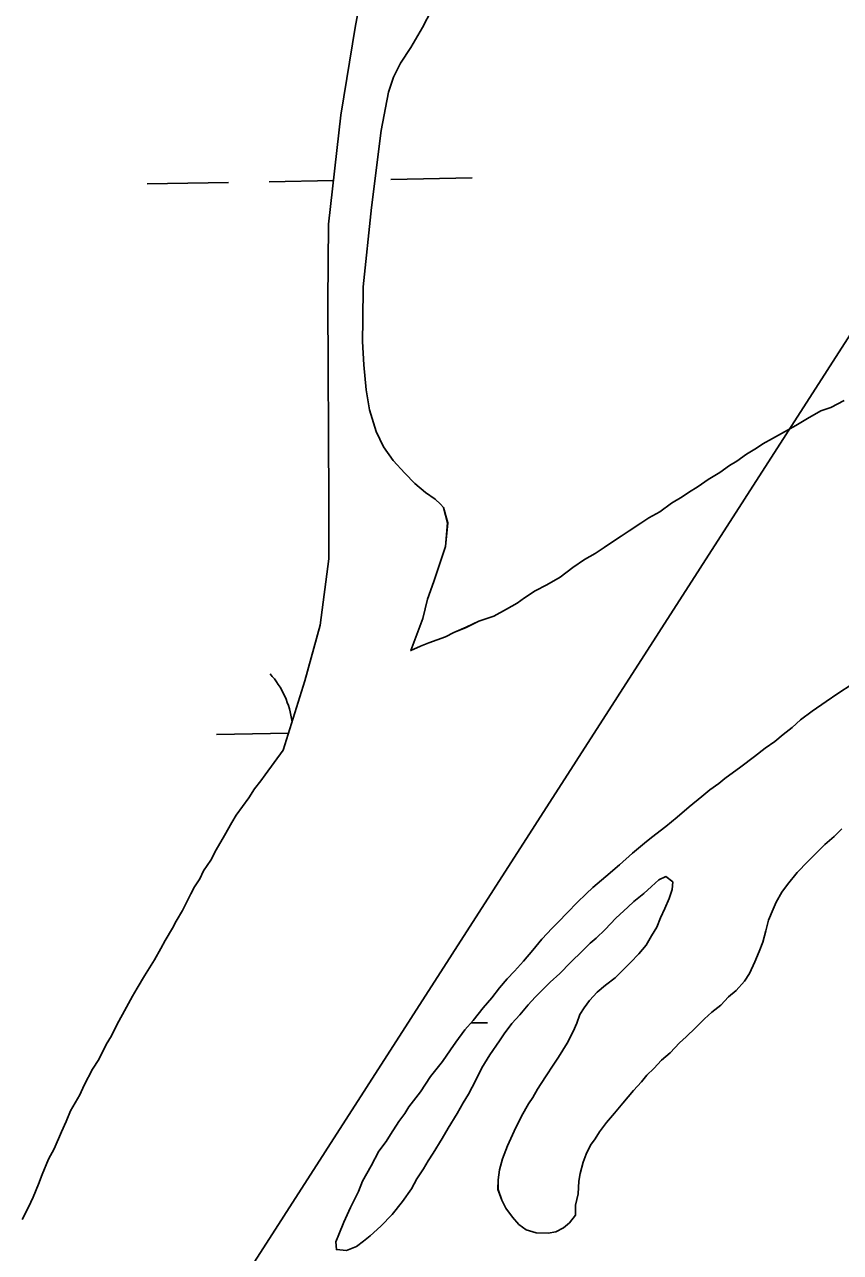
# Model space of a CAD drawing. Extents: x 3925854 to 3964121, y 224593 to 250589.
# Drawn here: x 3944344 to 3944665.2, y 233108.6 to 233592.1 of the extents above; entities that cross this region are included whole.
import ezdxf

# ---------------------------------------------------------------- set-up
doc = ezdxf.new("R2010")
doc.units = 0
for name, color, linetype in [('V-TOPO-SHOR', 7, 'Continuous'), ('V-UTIL-LINE', 7, 'Continuous'), ('V-WETL-SWMP', 7, 'Continuous')]:
    doc.layers.add(name, color=color, linetype=linetype)

msp = doc.modelspace()

# ---------------------------------------------------------------- linework, layer by layer
at = {"layer": 'V-TOPO-SHOR'}
for points in [[(3944445.886, 233306.334), (3944454.348, 233333.615), (3944460.386, 233355.627), (3944463.822, 233381.649), (3944463.829, 233404.331), (3944463.396, 233482.837), (3944463.657, 233513.467), (3944468.496, 233556.407), (3944474.265, 233591.678), (3944482.33, 233633.397), (3944496.476, 233711.563), (3944510.457, 233799.744), (3944518.883, 233835.275), (3944529.109, 233873.431), (3944531.382, 233896.463)], [(3944504.289, 233597.717), (3944500.664, 233590.842), (3944496.142, 233583.097), (3944492.083, 233576.817), (3944489.212, 233571.407), (3944487.364, 233565.394), (3944484.368, 233550.41), (3944480.577, 233519.973), (3944477.366, 233488.792), (3944477.194, 233475.835), (3944477.079, 233467.294), (3944477.546, 233458.011), (3944478.447, 233448.277), (3944479.815, 233440.306), (3944482.5, 233431.876), (3944485.365, 233425.8), (3944489.126, 233420.448), (3944493.77, 233415.378), (3944497.692, 233411.349), (3944501.917, 233407.759), (3944505.712, 233405.205), (3944507.748, 233403.264), (3944508.909, 233401.922), (3944510.597, 233395.862), (3944509.737, 233386.595), (3944505.135, 233372.812), (3944502.685, 233365.775), (3944500.818, 233358.14), (3944496.087, 233345.551)], [(3944496.087, 233345.551), (3944499.957, 233347.251), (3944503.126, 233348.609), (3944509.802, 233350.968), (3944512.974, 233352.674), (3944517.9, 233354.71), (3944522.829, 233357.094), (3944528.803, 233359.113), (3944533.737, 233361.847), (3944537.968, 233364.239), (3944540.795, 233366.301), (3944545.03, 233369.044), (3944549.609, 233371.432), (3944554.897, 233374.512), (3944559.845, 233378.292), (3944564.435, 233381.381), (3944568.666, 233383.775), (3944572.194, 233386.175), (3944574.666, 233387.893), (3944578.902, 233390.636), (3944582.078, 233392.694), (3944586.668, 233395.78), (3944589.842, 233397.839), (3944594.073, 233400.231), (3944598.667, 233403.667), (3944602.896, 233406.061), (3944605.37, 233407.777), (3944609.249, 233410.176), (3944613.134, 233412.922), (3944617.717, 233415.66), (3944621.602, 233418.409), (3944624.425, 233420.121), (3944628.31, 233422.867), (3944632.191, 233425.265), (3944634.663, 233426.982), (3944638.537, 233429.03), (3944642.064, 233431.082), (3944647.702, 233434.156), (3944652.286, 233436.894), (3944657.576, 233439.972), (3944661.44, 233441.322), (3944666.724, 233444.05)], [(3944669.853, 233332.346), (3944664.24, 233328.71), (3944659.56, 233325.528), (3944654.176, 233321.655), (3944649.492, 233318.241), (3944646.207, 233315.269), (3944642.695, 233312.533), (3944639.412, 233309.795), (3944635.664, 233307.063), (3944631.449, 233303.872), (3944626.063, 233299.77), (3944619.741, 233295.217), (3944617.396, 233293.161), (3944613.884, 233290.656), (3944610.605, 233288.15), (3944605.681, 233284.041), (3944600.989, 233279.929), (3944596.535, 233276.28), (3944590.913, 233271.948), (3944588.101, 233269.667), (3944583.411, 233265.788), (3944578.25, 233261.219), (3944572.858, 233256.654), (3944567.697, 233252.316)], [(3944343.027, 233121.572), (3944345.54, 233126.438), (3944347.34, 233130.261), (3944349.509, 233135.482), (3944350.959, 233139.309), (3944353.486, 233145.224), (3944355.641, 233149.394), (3944358.527, 233156.003), (3944360.333, 233160.176), (3944362.137, 233164.352), (3944365.717, 233170.603), (3944367.517, 233174.426), (3944370.749, 233180.681), (3944373.25, 233184.496), (3944376.127, 233190.407), (3944378.271, 233193.876), (3944380.432, 233198.394), (3944382.58, 233202.216), (3944386.527, 233209.511), (3944388.317, 233212.636), (3944391.18, 233217.496), (3944395.11, 233223.74), (3944397.621, 233228.256), (3944399.411, 233231.379), (3944402.274, 233236.239), (3944403.712, 233239.02), (3944406.214, 233243.186), (3944409.45, 233249.791), (3944410.888, 233252.57), (3944413.028, 233255.691), (3944414.47, 233258.82), (3944417.323, 233262.98), (3944419.477, 233267.15), (3944422.701, 233272.706), (3944425.568, 233277.916), (3944427.354, 233280.691), (3944429.848, 233284.156), (3944432.345, 233287.621), (3944434.489, 233291.091), (3944436.979, 233294.208), (3944438.761, 233296.633), (3944445.886, 233306.334)], [(3944560.939, 233127.197), (3944561.924, 233131.59), (3944562.223, 233136.688), (3944562.727, 233139.694), (3944563.943, 233144.085), (3944565.147, 233147.315), (3944566.814, 233150.772), (3944568.705, 233153.295), (3944570.364, 233156.058), (3944573.196, 233159.73), (3944576.258, 233163.398), (3944579.555, 233167.295), (3944583.796, 233172.341), (3944586.856, 233175.778), (3944588.976, 233178.301), (3944591.796, 233181.045), (3944594.851, 233184.251), (3944598.136, 233187.222), (3944601.899, 233191.113), (3944604.479, 233193.399), (3944608.237, 233197.059), (3944611.762, 233200.489), (3944614.58, 233203.236), (3944618.094, 233205.97), (3944621.152, 233209.177), (3944624.197, 233211.686), (3944627.492, 233215.352), (3944629.389, 233218.342), (3944631.535, 233222.95), (3944633.215, 233227.101), (3944634.654, 233230.791), (3944635.871, 233235.182), (3944636.854, 233239.342), (3944638.767, 233243.722), (3944639.963, 233246.489), (3944642.103, 233250.401), (3944644.46, 233253.385), (3944648.235, 233258.204), (3944652.466, 233262.554), (3944656.928, 233266.9), (3944659.044, 233269.189), (3944662.798, 233272.386), (3944665.852, 233275.36)], [(3944567.697, 233252.316), (3944565.115, 233249.801), (3944561.592, 233246.368), (3944557.83, 233242.477), (3944554.068, 233238.584), (3944551.719, 233236.296), (3944547.721, 233231.944), (3944544.184, 233227.586), (3944540.416, 233223.23), (3944536.887, 233219.337), (3944534.065, 233216.359), (3944531.003, 233212.689), (3944527.935, 233208.79), (3944524.638, 233204.89), (3944520.63, 233199.842), (3944517.335, 233196.176), (3944513.794, 233191.355), (3944511.666, 233188.369), (3944508.592, 233183.771), (3944503.875, 233177.806), (3944499.855, 233171.832), (3944495.37, 233165.862), (3944493.713, 233163.332), (3944491.352, 233160.119), (3944488.038, 233155.06), (3944486.377, 233152.302), (3944483.545, 233148.396), (3944480.454, 233142.641), (3944477.128, 233136.657), (3944475.451, 233132.506), (3944472.352, 233126.286), (3944469.727, 233120.525), (3944467.808, 233115.681), (3944466.608, 233112.681), (3944466.8, 233109.667), (3944470.739, 233109.382), (3944474.701, 233110.953), (3944477.509, 233113.003), (3944480.088, 233115.055), (3944484.313, 233118.94), (3944488.779, 233123.517), (3944492.787, 233128.565), (3944496.332, 233133.62), (3944498.471, 233137.534), (3944501.074, 233141.439), (3944502.97, 233144.661), (3944504.866, 233147.651), (3944508.42, 233153.4), (3944510.793, 233157.543), (3944514.349, 233163.291), (3944516.722, 233167.434), (3944518.854, 233170.883), (3944520.282, 233173.646), (3944522.426, 233178.025), (3944524.093, 233181.248), (3944527.173, 233186.309), (3944530.958, 233191.822), (3944532.848, 233194.581), (3944535.916, 233198.714), (3944538.978, 233202.15), (3944542.275, 233206.047), (3944545.097, 233209.025), (3944547.215, 233211.317), (3944550.973, 233214.977), (3944554.727, 233218.403), (3944558.958, 233222.753), (3944563.656, 233227.328), (3944566.712, 233230.302), (3944569.057, 233232.358), (3944572.579, 233235.789), (3944576.811, 233240.138), (3944581.507, 233244.48), (3944583.856, 233246.77), (3944587.839, 233249.963), (3944590.891, 233252.705), (3944593.707, 233255.218), (3944596.506, 233256.572), (3944599.261, 233254.448), (3944598.988, 233251.437), (3944597.782, 233247.974), (3944596.109, 233244.056), (3944594.436, 233240.368), (3944592.996, 233236.677), (3944590.864, 233233.229), (3944588.728, 233229.546), (3944585.9, 233226.106), (3944582.609, 233222.671), (3944579.788, 233219.927), (3944576.501, 233216.724), (3944572.752, 233213.758), (3944569.469, 233211.02), (3944566.413, 233207.815), (3944564.285, 233204.829), (3944562.63, 233202.3), (3944561.424, 233198.838), (3944559.99, 233195.611), (3944557.611, 233191.007), (3944554.291, 233185.486), (3944552.401, 233182.727), (3944549.087, 233177.67), (3944546.009, 233172.841)], [(3944546.009, 233172.841), (3944544.11, 233169.622), (3944542.453, 233167.092), (3944539.609, 233162.261), (3944536.746, 233156.271), (3944534.118, 233150.51), (3944532.197, 233145.433), (3944530.978, 233141.044), (3944530.462, 233137.11), (3944530.413, 233133.401), (3944531.982, 233129.204), (3944533.561, 233125.938), (3944536.066, 233122.428), (3944538.579, 233119.612), (3944541.565, 233117.486), (3944545.491, 233116.273), (3944550.127, 233116.212), (3944553.146, 233116.636), (3944556.181, 233118.219), (3944558.528, 233120.273), (3944560.885, 233123.257), (3944560.939, 233127.197)]]:
    msp.add_lwpolyline(points, dxfattribs=at)
at = {"layer": 'V-UTIL-LINE'}
msp.add_lwpolyline([(3951084.343, 243921.319), (3947981.77, 238738.296), (3948844.302, 237642.921), (3949260.796, 236134.673), (3945931.135, 235655.081), (3945509.058, 234777.685), (3942603.575, 230254.808)], dxfattribs=at)
at = {"layer": 'V-WETL-SWMP'}
for p, q in [((3944392.281, 233529.324), (3944424.276, 233529.906)), ((3944440.273, 233530.197), (3944465.594, 233530.657)), ((3944488.265, 233531.07), (3944520.26, 233531.651)), ((3944419.634, 233312.543), (3944447.973, 233313.058)), ((3944519.793, 233198.913), (3944526.308, 233199.031))]:
    msp.add_line(p, q, dxfattribs=at)
for points in [[(3944482.331, 233633.398), (3944474.266, 233591.678), (3944468.497, 233556.408), (3944463.656, 233513.466), (3944463.397, 233482.836), (3944463.829, 233404.331), (3944463.823, 233381.65), (3944460.385, 233355.627), (3944454.349, 233333.616), (3944445.887, 233306.334), (3944438.761, 233296.632), (3944436.979, 233294.207)], [(3944480.577, 233519.974), (3944484.368, 233550.41), (3944487.365, 233565.393), (3944489.212, 233571.407), (3944492.082, 233576.818), (3944496.142, 233583.097), (3944500.663, 233590.843), (3944504.289, 233597.717)], [(3944666.725, 233444.049), (3944661.441, 233441.321), (3944657.575, 233439.972), (3944652.286, 233436.894), (3944647.702, 233434.156), (3944642.063, 233431.082), (3944638.537, 233429.029), (3944634.662, 233426.982), (3944632.19, 233425.265), (3944628.31, 233422.867), (3944624.425, 233420.12), (3944621.603, 233418.408), (3944617.718, 233415.661), (3944613.134, 233412.923), (3944609.249, 233410.175), (3944605.369, 233407.778), (3944602.897, 233406.061), (3944598.667, 233403.668), (3944594.073, 233400.231), (3944589.843, 233397.838), (3944586.667, 233395.781), (3944582.078, 233392.693), (3944578.902, 233390.636), (3944574.667, 233387.893), (3944572.195, 233386.176), (3944568.665, 233383.774), (3944564.435, 233381.381), (3944559.846, 233378.293), (3944554.898, 233374.511), (3944549.609, 233371.432), (3944545.029, 233369.044), (3944540.794, 233366.301), (3944537.968, 233364.239), (3944533.738, 233361.846), (3944528.804, 233359.113), (3944522.829, 233357.093), (3944517.9, 233354.709), (3944512.975, 233352.675), (3944509.803, 233350.968), (3944503.125, 233348.608), (3944499.958, 233347.25), (3944496.087, 233345.552), (3944500.817, 233358.141), (3944502.686, 233365.775), (3944505.135, 233372.812), (3944509.737, 233386.595), (3944510.596, 233395.862), (3944508.909, 233401.923), (3944507.748, 233403.264), (3944505.712, 233405.205), (3944501.917, 233407.759), (3944497.693, 233411.35), (3944493.77, 233415.378), (3944489.125, 233420.448), (3944485.366, 233425.799), (3944482.501, 233431.876), (3944479.815, 233440.306), (3944478.448, 233448.277), (3944477.546, 233458.01), (3944477.08, 233467.295), (3944477.193, 233475.835), (3944477.365, 233488.793), (3944480.577, 233519.974)], [(3944567.698, 233252.316), (3944572.857, 233256.653), (3944578.25, 233261.219), (3944583.412, 233265.788), (3944588.101, 233269.667), (3944590.913, 233271.949), (3944596.535, 233276.28), (3944600.989, 233279.93), (3944605.681, 233284.042), (3944610.605, 233288.15), (3944613.884, 233290.657), (3944617.395, 233293.161), (3944619.741, 233295.217), (3944626.062, 233299.77), (3944631.449, 233303.872), (3944635.665, 233307.063), (3944639.411, 233309.795), (3944642.694, 233312.534), (3944646.208, 233315.27), (3944649.493, 233318.241), (3944654.176, 233321.656), (3944659.56, 233325.527), (3944664.24, 233328.711), (3944669.853, 233332.346)], [(3944436.979, 233294.207), (3944434.489, 233291.091), (3944432.344, 233287.621), (3944429.849, 233284.156), (3944427.354, 233280.69), (3944425.568, 233277.915), (3944422.7, 233272.705), (3944419.478, 233267.15), (3944417.323, 233262.98), (3944414.469, 233258.82), (3944413.028, 233255.69), (3944410.888, 233252.57), (3944409.451, 233249.79), (3944406.215, 233243.185), (3944403.711, 233239.02), (3944402.274, 233236.24), (3944399.411, 233231.38), (3944397.62, 233228.255), (3944395.111, 233223.74), (3944391.18, 233217.495), (3944388.317, 233212.635), (3944386.526, 233209.51), (3944382.581, 233202.215), (3944380.431, 233198.395), (3944378.272, 233193.876), (3944376.127, 233190.406), (3944373.25, 233184.496), (3944370.75, 233180.681), (3944367.518, 233174.426), (3944365.718, 233170.602), (3944362.137, 233164.352), (3944360.332, 233160.177), (3944358.527, 233156.003), (3944355.641, 233149.394), (3944353.487, 233145.224), (3944350.959, 233139.31), (3944349.509, 233135.481), (3944347.34, 233130.262), (3944345.54, 233126.437), (3944343.027, 233121.572)], [(3944665.851, 233275.36), (3944662.797, 233272.387), (3944659.045, 233269.19), (3944656.928, 233266.9), (3944652.465, 233262.553), (3944648.234, 233258.204), (3944644.46, 233253.385), (3944642.102, 233250.402), (3944639.963, 233246.489), (3944638.767, 233243.722), (3944636.854, 233239.342), (3944635.871, 233235.182), (3944634.654, 233230.792), (3944633.214, 233227.101), (3944631.536, 233222.95), (3944629.388, 233218.341), (3944627.493, 233215.352), (3944624.198, 233211.686), (3944621.151, 233209.176), (3944618.094, 233205.97), (3944614.58, 233203.235), (3944611.761, 233200.49), (3944608.238, 233197.058), (3944604.479, 233193.398), (3944601.898, 233191.114), (3944598.137, 233187.222), (3944594.851, 233184.251), (3944591.795, 233181.046), (3944588.976, 233178.301), (3944586.856, 233175.778), (3944583.796, 233172.341), (3944579.555, 233167.296), (3944576.258, 233163.398), (3944573.195, 233159.729), (3944570.364, 233156.057), (3944568.704, 233153.296), (3944566.815, 233150.771), (3944565.147, 233147.315), (3944563.944, 233144.085), (3944562.727, 233139.695), (3944562.223, 233136.688), (3944561.924, 233131.591), (3944560.938, 233127.198)], [(3944560.938, 233127.198), (3944560.886, 233123.257), (3944558.528, 233120.274), (3944556.182, 233118.219), (3944553.146, 233116.636), (3944550.127, 233116.212), (3944545.49, 233116.274), (3944541.564, 233117.485), (3944538.578, 233119.611), (3944536.065, 233122.427), (3944533.561, 233125.938), (3944531.982, 233129.205), (3944530.414, 233133.4), (3944530.463, 233137.109), (3944530.979, 233141.044), (3944532.197, 233145.433), (3944534.119, 233150.509), (3944536.746, 233156.271), (3944539.608, 233162.261), (3944542.454, 233167.092), (3944544.111, 233169.621), (3944546.008, 233172.842), (3944549.087, 233177.67), (3944552.4, 233182.727), (3944554.291, 233185.485), (3944557.611, 233191.006), (3944559.99, 233195.611), (3944561.424, 233198.838), (3944562.63, 233202.3), (3944564.286, 233204.829), (3944566.413, 233207.815), (3944569.469, 233211.021), (3944572.752, 233213.759), (3944576.501, 233216.724), (3944579.789, 233219.926), (3944582.608, 233222.671), (3944585.9, 233226.106), (3944588.728, 233229.546), (3944590.864, 233233.228), (3944592.996, 233236.678), (3944594.436, 233240.368), (3944596.108, 233244.056), (3944597.783, 233247.975), (3944598.988, 233251.437), (3944599.26, 233254.448), (3944596.506, 233256.571), (3944593.706, 233255.217), (3944590.89, 233252.704), (3944587.839, 233249.962), (3944583.855, 233246.769), (3944581.506, 233244.481), (3944576.811, 233240.138), (3944572.58, 233235.789), (3944569.057, 233232.358), (3944566.711, 233230.302), (3944563.657, 233227.328), (3944558.959, 233222.753), (3944554.728, 233218.404), (3944550.973, 233214.976), (3944547.214, 233211.316), (3944545.097, 233209.025), (3944542.275, 233206.048), (3944538.977, 233202.15), (3944535.917, 233198.713), (3944532.848, 233194.58), (3944530.957, 233191.823), (3944527.174, 233186.308), (3944524.093, 233181.248), (3944522.427, 233178.024), (3944520.282, 233173.647), (3944518.854, 233170.883), (3944516.722, 233167.434), (3944514.348, 233163.292), (3944510.794, 233157.542), (3944508.42, 233153.4), (3944504.866, 233147.65), (3944502.971, 233144.661), (3944501.074, 233141.44), (3944498.471, 233137.533), (3944496.333, 233133.62), (3944492.788, 233128.566), (3944488.779, 233123.518), (3944484.313, 233118.94), (3944480.088, 233115.054), (3944477.51, 233113.002), (3944474.701, 233110.952), (3944470.738, 233109.382), (3944466.8, 233109.666), (3944466.608, 233112.682), (3944467.807, 233115.681), (3944469.727, 233120.524), (3944472.353, 233126.286), (3944475.45, 233132.506), (3944477.128, 233136.657), (3944480.454, 233142.641), (3944483.544, 233148.397), (3944486.378, 233152.301), (3944488.038, 233155.061), (3944491.351, 233160.119), (3944493.713, 233163.333), (3944495.369, 233165.862)], [(3944495.369, 233165.862), (3944499.854, 233171.831), (3944503.875, 233177.806), (3944508.591, 233183.772), (3944511.666, 233188.369), (3944513.793, 233191.355), (3944517.335, 233196.177), (3944520.629, 233199.843), (3944524.638, 233204.891), (3944527.936, 233208.789), (3944531.002, 233212.69), (3944534.065, 233216.359), (3944536.887, 233219.336), (3944540.416, 233223.231), (3944544.184, 233227.586), (3944547.72, 233231.945), (3944551.719, 233236.297), (3944554.068, 233238.585), (3944557.829, 233242.477), (3944561.591, 233246.369), (3944565.114, 233249.8), (3944567.698, 233252.316)]]:
    msp.add_lwpolyline(points, dxfattribs=at)
msp.add_arc((3944414.384, 233312.922), 35.246, 7.39262, 41.81354, dxfattribs=at)

doc.saveas('drawing.dxf')
